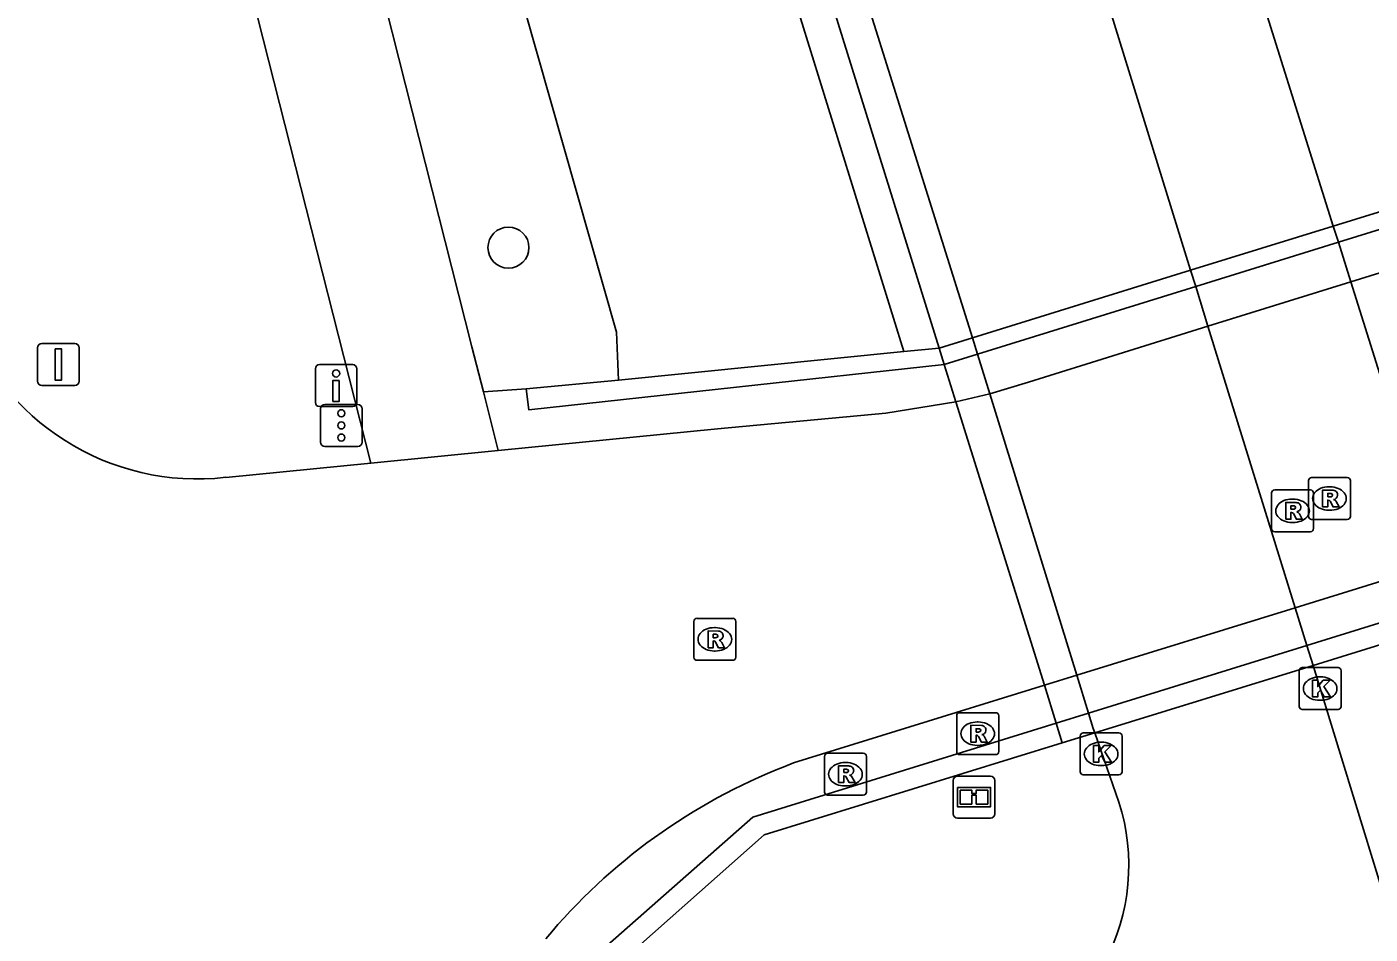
# Model space of a CAD drawing. Extents: x 160806 to 161707, y 383697 to 384148.
# Drawn here: x 161256.35 to 161288.39, y 383868.03 to 383889.68 of the extents above; entities that cross this region are included whole.
import ezdxf

# ---------------------------------------------------------------- set-up
doc = ezdxf.new("R2010")
doc.units = 0
for name, color, linetype in [('IMGEO_Berm_groen', 7, 'Continuous'), ('IMGEO_Boom', 7, 'Continuous'), ('IMGEO_Dek', 7, 'Continuous'), ('IMGEO_Drukknoppaal', 7, 'Continuous'), ('IMGEO_Fietspad_open', 7, 'Continuous'), ('IMGEO_Informatiebord', 7, 'Continuous'), ('IMGEO_Kolk', 7, 'Continuous'), ('IMGEO_Muur', 7, 'Continuous'), ('IMGEO_OVBaan_gesloten', 7, 'Continuous'), ('IMGEO_Portaal', 7, 'Continuous'), ('IMGEO_Rijbaan_lokaal_gesloten', 7, 'Continuous'), ('IMGEO_Rioolput', 7, 'Continuous'), ('IMGEO_Verkeerseiland_open', 7, 'Continuous'), ('IMGEO_Verkeersregelinstallatiepaal', 7, 'Continuous'), ('IMGEO_Voetpad_open', 7, 'Continuous')]:
    doc.layers.add(name, color=color, linetype=linetype)

msp = doc.modelspace()

# ---------------------------------------------------------------- linework, layer by layer
at = {"layer": 'IMGEO_Berm_groen'}
msp.add_lwpolyline([(161262.848, 383908.998), (161270.413, 383882.399), (161270.459, 383881.25)], dxfattribs=at)
at = {"layer": 'IMGEO_Boom'}
msp.add_circle((161267.837, 383884.414), 0.489, dxfattribs=at)
at = {"layer": 'IMGEO_Dek'}
msp.add_lwpolyline([(161302.038, 383887.98), (161301.743, 383888.915), (161301.62, 383889.306), (161295.624, 383887.436), (161294.221, 383887.002), (161287.509, 383884.926), (161284.106, 383883.873), (161278.902, 383882.264), (161278.108, 383882.018), (161278.23, 383881.626), (161278.509, 383880.732), (161280.618, 383873.97), (161280.9, 383873.066), (161281.046, 383872.599), (161281.82, 383872.838), (161287.026, 383874.44), (161290.463, 383875.507), (161297.147, 383877.582), (161298.569, 383878.023), (161304.585, 383879.891), (161304.435, 383880.368), (161304.154, 383881.259)], close=True, dxfattribs=at)
at = {"layer": 'IMGEO_Drukknoppaal'}
for p, q in [((161263.232, 383880.721), (161263.232, 383881.521)), ((161263.232, 383881.521), (161263.232, 383880.721)), ((161263.332, 383881.621), (161264.122, 383881.621)), ((161264.122, 383881.621), (161263.332, 383881.621)), ((161264.222, 383881.521), (161264.222, 383880.721)), ((161264.222, 383880.721), (161264.222, 383881.521)), ((161264.122, 383880.621), (161263.332, 383880.621)), ((161263.332, 383880.621), (161264.122, 383880.621))]:
    msp.add_line(p, q, dxfattribs=at)
msp.add_lwpolyline([(161263.802, 383881.246), (161263.802, 383880.746), (161263.652, 383880.746), (161263.652, 383881.246), (161263.802, 383881.246)], dxfattribs=at)
msp.add_circle((161263.727, 383881.411), 0.085, dxfattribs=at)
for centre, start, end in [((161263.332, 383881.521), 90, 180), ((161263.332, 383881.521), 90, 180), ((161264.122, 383881.521), 0, 90), ((161264.122, 383881.521), 360, 90), ((161263.332, 383880.721), 180, 270), ((161263.332, 383880.721), 180, 270), ((161264.122, 383880.721), 270, 0), ((161264.122, 383880.721), 270, 0)]:
    msp.add_arc(centre, 0.1, start, end, dxfattribs=at)
at = {"layer": 'IMGEO_Fietspad_open'}
for points in [[(161259.85, 383910.169), (161266.966, 383882.049), (161267.24, 383880.969)], [(161257.371, 383907.593), (161264.552, 383879.273)], [(161278.829, 383900.925), (161284.106, 383883.873), (161284.226, 383883.485), (161284.52, 383882.537), (161286.598, 383875.822), (161286.877, 383874.92), (161287.026, 383874.44), (161289.642, 383865.914)], [(161276.303, 383890.556), (161278.902, 383882.264), (161279.023, 383881.872), (161279.315, 383880.927), (161281.392, 383874.209), (161281.672, 383873.306), (161281.784, 383872.942), (161281.82, 383872.838)], [(161267.591, 383879.573), (161267.24, 383880.969)], [(161282.396, 383871.18), (161281.82, 383872.838)]]:
    msp.add_lwpolyline(points, dxfattribs=at)
msp.add_arc((161277.73, 383869.679), 4.902, 285.2482, 17.8316, dxfattribs=at)
at = {"layer": 'IMGEO_Informatiebord'}
for p, q in [((161278.445, 383870.903), (161278.445, 383871.703)), ((161278.445, 383871.703), (161278.445, 383870.903)), ((161278.545, 383871.803), (161279.335, 383871.803)), ((161279.335, 383871.803), (161278.545, 383871.803)), ((161279.435, 383871.703), (161279.435, 383870.903)), ((161279.435, 383870.903), (161279.435, 383871.703)), ((161279.335, 383870.803), (161278.545, 383870.803)), ((161278.545, 383870.803), (161279.335, 383870.803))]:
    msp.add_line(p, q, dxfattribs=at)
for points in [[(161278.546, 383871.535), (161279.334, 383871.535), (161279.334, 383871.071), (161278.546, 383871.071), (161278.546, 383871.535)], [(161278.611, 383871.47), (161278.611, 383871.136), (161278.886, 383871.136), (161278.887, 383871.349), (161278.991, 383871.35), (161278.992, 383871.136), (161279.269, 383871.136), (161279.269, 383871.47), (161278.993, 383871.47), (161278.993, 383871.39), (161278.887, 383871.39), (161278.887, 383871.47), (161278.611, 383871.47)]]:
    msp.add_lwpolyline(points, dxfattribs=at)
for centre, start, end in [((161278.545, 383871.703), 90, 180), ((161278.545, 383871.703), 90, 180), ((161279.335, 383871.703), 0, 90), ((161279.335, 383871.703), 360, 90), ((161278.545, 383870.903), 180, 270), ((161278.545, 383870.903), 180, 270), ((161279.335, 383870.903), 270, 0), ((161279.335, 383870.903), 270, 0)]:
    msp.add_arc(centre, 0.1, start, end, dxfattribs=at)
at = {"layer": 'IMGEO_Kolk'}
for p, q in [((161286.694, 383873.466), (161286.694, 383874.318)), ((161286.769, 383874.392), (161287.621, 383874.392)), ((161287.182, 383874.172), (161287.207, 383874.172)), ((161287.695, 383874.318), (161287.695, 383873.466)), ((161287.205, 383873.612), (161287.18, 383873.612)), ((161287.621, 383873.392), (161286.769, 383873.392)), ((161281.47, 383871.907), (161281.47, 383872.759)), ((161281.545, 383872.833), (161282.397, 383872.833)), ((161281.958, 383872.613), (161281.983, 383872.613)), ((161282.471, 383872.759), (161282.471, 383871.907)), ((161281.981, 383872.053), (161281.956, 383872.053)), ((161282.397, 383871.833), (161281.545, 383871.833))]:
    msp.add_line(p, q, dxfattribs=at)
for points in [[(161286.694, 383873.466), (161286.694, 383874.318)], [(161286.769, 383874.392), (161287.621, 383874.392)], [(161287.695, 383874.318), (161287.695, 383873.466)], [(161287.015, 383874.092), (161287.138, 383874.092), (161287.138, 383873.941), (161287.268, 383874.092), (161287.432, 383874.092), (161287.286, 383873.941), (161287.439, 383873.692), (161287.287, 383873.692), (161287.202, 383873.856), (161287.138, 383873.789), (161287.138, 383873.692), (161287.015, 383873.692), (161287.015, 383874.092)], [(161287.621, 383873.392), (161286.769, 383873.392)], [(161281.47, 383871.907), (161281.47, 383872.759)], [(161281.545, 383872.833), (161282.397, 383872.833)], [(161281.791, 383872.533), (161281.914, 383872.533), (161281.914, 383872.382), (161282.044, 383872.533), (161282.208, 383872.533), (161282.062, 383872.382), (161282.215, 383872.133), (161282.063, 383872.133), (161281.978, 383872.297), (161281.914, 383872.23), (161281.914, 383872.133), (161281.791, 383872.133), (161281.791, 383872.533)], [(161282.471, 383872.759), (161282.471, 383871.907)], [(161282.397, 383871.833), (161281.545, 383871.833)]]:
    msp.add_lwpolyline(points, dxfattribs=at)
for centre, start, end in [((161286.771, 383874.316), 91.552, 178.448), ((161286.771, 383874.316), 91.552, 178.448), ((161287.619, 383874.316), 1.552, 88.448), ((161287.619, 383874.316), 1.552, 88.448), ((161286.771, 383873.468), 181.552, 268.448), ((161286.771, 383873.468), 181.552, 268.448), ((161287.619, 383873.468), 271.552, 358.448), ((161287.619, 383873.468), 271.552, 358.448), ((161281.547, 383872.757), 91.552, 178.448), ((161281.547, 383872.757), 91.552, 178.448), ((161282.395, 383872.757), 1.552, 88.448), ((161282.395, 383872.757), 1.552, 88.448), ((161281.547, 383871.909), 181.552, 268.448), ((161281.547, 383871.909), 181.552, 268.448), ((161282.395, 383871.909), 271.552, 358.448), ((161282.395, 383871.909), 271.552, 358.448)]:
    msp.add_arc(centre, 0.0765, start, end, dxfattribs=at)
for centre, major_axis, ratio, start_param, end_param in [((161287.181, 383873.892), (-0.387, 0.002), 0.722429, 4.712389, 7.853982), ((161287.206, 383873.892), (-0.39, 0.002), 0.717154, 1.570796, 4.712389), ((161281.957, 383872.333), (-0.387, 0.002), 0.722429, 4.712389, 7.853982), ((161281.982, 383872.333), (-0.39, 0.002), 0.717154, 1.570796, 4.712389)]:
    msp.add_ellipse(centre, major_axis=major_axis, ratio=ratio, start_param=start_param, end_param=end_param, dxfattribs=at)
at = {"layer": 'IMGEO_Muur'}
for points in [[(161278.108, 383882.018), (161272.885, 383898.818), (161269.078, 383911.707)], [(161301.743, 383888.915), (161301.62, 383889.306), (161295.624, 383887.436), (161294.221, 383887.002), (161287.509, 383884.926), (161284.106, 383883.873), (161278.902, 383882.264), (161278.108, 383882.018), (161278.23, 383881.626)], [(161301.743, 383888.915), (161295.743, 383887.055), (161294.34, 383886.62), (161287.63, 383884.54), (161284.226, 383883.485), (161279.023, 383881.872), (161278.23, 383881.626)], [(161277.268, 383881.934), (161270.459, 383881.25)], [(161278.108, 383882.018), (161277.268, 383881.934)], [(161278.23, 383881.626), (161278.108, 383882.018)], [(161268.263, 383881.043), (161268.323, 383880.546), (161278.23, 383881.626)], [(161270.459, 383881.25), (161268.263, 383881.043)], [(161280.9, 383873.066), (161281.672, 383873.306), (161286.877, 383874.92), (161290.313, 383875.986), (161296.998, 383878.06), (161298.419, 383878.501), (161304.435, 383880.368)], [(161280.9, 383873.066), (161281.046, 383872.599), (161281.82, 383872.838), (161287.026, 383874.44), (161290.463, 383875.507), (161297.147, 383877.582), (161298.569, 383878.023), (161304.585, 383879.891), (161304.435, 383880.368)], [(161269.666, 383867.298), (161273.669, 383870.823), (161280.9, 383873.066)], [(161281.046, 383872.599), (161280.9, 383873.066)], [(161281.046, 383872.599), (161273.933, 383870.406), (161270.154, 383867.048)]]:
    msp.add_lwpolyline(points, dxfattribs=at)
at = {"layer": 'IMGEO_OVBaan_gesloten'}
for points in [[(161284.611, 383894.163), (161287.509, 383884.926), (161287.63, 383884.54), (161287.926, 383883.595), (161290.031, 383876.885), (161290.313, 383875.986), (161290.463, 383875.507), (161292.74, 383868.225)], [(161278.509, 383880.732), (161279.315, 383880.927), (161280.238, 383881.206), (161284.52, 383882.537), (161287.926, 383883.595), (161294.632, 383885.679), (161296.037, 383886.115), (161302.038, 383887.98)], [(161304.154, 383881.259), (161298.139, 383879.396), (161296.72, 383878.957), (161290.031, 383876.885), (161286.598, 383875.822), (161281.392, 383874.209), (161280.618, 383873.97)], [(161278.509, 383880.732), (161280.618, 383873.97)]]:
    msp.add_lwpolyline(points, dxfattribs=at)
at = {"layer": 'IMGEO_Portaal'}
for p, q in [((161256.607, 383881.224), (161256.607, 383882.024)), ((161256.607, 383882.024), (161256.607, 383881.224)), ((161256.707, 383882.124), (161257.497, 383882.124)), ((161257.497, 383882.124), (161256.707, 383882.124)), ((161257.597, 383882.024), (161257.597, 383881.224)), ((161257.597, 383881.224), (161257.597, 383882.024)), ((161257.497, 383881.124), (161256.707, 383881.124)), ((161256.707, 383881.124), (161257.497, 383881.124))]:
    msp.add_line(p, q, dxfattribs=at)
msp.add_lwpolyline([(161257.027, 383881.999), (161257.177, 383881.999), (161257.177, 383881.249), (161257.027, 383881.249), (161257.027, 383881.999)], dxfattribs=at)
for centre, start, end in [((161256.707, 383882.024), 90, 180), ((161256.707, 383882.024), 90, 180), ((161257.497, 383882.024), 0, 90), ((161257.497, 383882.024), 360, 90), ((161256.707, 383881.224), 180, 270), ((161256.707, 383881.224), 180, 270), ((161257.497, 383881.224), 270, 0), ((161257.497, 383881.224), 270, 0)]:
    msp.add_arc(centre, 0.1, start, end, dxfattribs=at)
at = {"layer": 'IMGEO_Rijbaan_lokaal_gesloten'}
for points in [[(161278.509, 383880.732), (161276.834, 383880.465), (161272.82, 383880.09), (161267.591, 383879.573)], [(161280.618, 383873.97), (161278.509, 383880.732)], [(161264.552, 383879.273), (161267.591, 383879.573)], [(161264.552, 383879.273), (161261.097, 383878.932)], [(161274.637, 383872.117), (161280.618, 383873.97)], [(161268.731, 383867.921), (161268.871, 383868.092)]]:
    msp.add_lwpolyline(points, dxfattribs=at)
for centre, radius, start, end in [((161260.414, 383884.782), 5.889, 198.6123, 276.6563), ((161279.605, 383858.857), 14.16, 110.5402, 139.2943)]:
    msp.add_arc(centre, radius, start, end, dxfattribs=at)
at = {"layer": 'IMGEO_Rioolput'}
for p, q in [((161286.112, 383878.634), (161286.964, 383878.634)), ((161286.915, 383878.002), (161286.915, 383878.854)), ((161286.99, 383878.928), (161287.842, 383878.928)), ((161287.403, 383878.708), (161287.428, 383878.708)), ((161287.916, 383878.854), (161287.916, 383878.002)), ((161286.037, 383877.708), (161286.037, 383878.56)), ((161286.525, 383878.414), (161286.55, 383878.414)), ((161287.038, 383878.56), (161287.038, 383877.708)), ((161287.426, 383878.148), (161287.401, 383878.148)), ((161286.548, 383877.854), (161286.523, 383877.854)), ((161287.842, 383877.928), (161286.99, 383877.928)), ((161286.964, 383877.634), (161286.112, 383877.634)), ((161272.259, 383874.642), (161272.259, 383875.494)), ((161272.334, 383875.568), (161273.186, 383875.568)), ((161273.26, 383875.494), (161273.26, 383874.642)), ((161272.747, 383875.348), (161272.772, 383875.348)), ((161272.77, 383874.788), (161272.745, 383874.788)), ((161273.186, 383874.568), (161272.334, 383874.568)), ((161278.527, 383872.39), (161278.527, 383873.242)), ((161278.602, 383873.316), (161279.454, 383873.316)), ((161279.528, 383873.242), (161279.528, 383872.39)), ((161279.015, 383873.096), (161279.04, 383873.096)), ((161279.038, 383872.536), (161279.013, 383872.536)), ((161275.373, 383871.422), (161275.373, 383872.274)), ((161275.448, 383872.348), (161276.3, 383872.348)), ((161276.374, 383872.274), (161276.374, 383871.422)), ((161279.454, 383872.316), (161278.602, 383872.316)), ((161275.861, 383872.128), (161275.886, 383872.128)), ((161275.884, 383871.568), (161275.859, 383871.568)), ((161276.3, 383871.348), (161275.448, 383871.348))]:
    msp.add_line(p, q, dxfattribs=at)
for points in [[(161286.112, 383878.634), (161286.964, 383878.634)], [(161286.915, 383878.002), (161286.915, 383878.854)], [(161286.99, 383878.928), (161287.842, 383878.928)], [(161287.504, 383878.626), (161287.252, 383878.628), (161287.252, 383878.228)], [(161287.916, 383878.854), (161287.916, 383878.002)], [(161286.037, 383877.708), (161286.037, 383878.56)], [(161286.626, 383878.332), (161286.374, 383878.334), (161286.374, 383877.934)], [(161287.038, 383878.56), (161287.038, 383877.708)], [(161287.252, 383878.228), (161287.376, 383878.228), (161287.376, 383878.39), (161287.387, 383878.39)], [(161287.43, 383878.547), (161287.376, 383878.547), (161287.376, 383878.466)], [(161287.376, 383878.466), (161287.428, 383878.466)], [(161287.434, 383878.361), (161287.505, 383878.228), (161287.645, 383878.228), (161287.58, 383878.354)], [(161286.374, 383877.934), (161286.498, 383877.934), (161286.498, 383878.096), (161286.509, 383878.096)], [(161286.552, 383878.253), (161286.498, 383878.253), (161286.498, 383878.172)], [(161286.498, 383878.172), (161286.55, 383878.172)], [(161286.556, 383878.067), (161286.627, 383877.934), (161286.767, 383877.934), (161286.702, 383878.06)], [(161287.842, 383877.928), (161286.99, 383877.928)], [(161286.964, 383877.634), (161286.112, 383877.634)], [(161272.259, 383874.642), (161272.259, 383875.494)], [(161272.334, 383875.568), (161273.186, 383875.568)], [(161273.26, 383875.494), (161273.26, 383874.642)], [(161272.848, 383875.266), (161272.596, 383875.268), (161272.596, 383874.868)], [(161272.774, 383875.187), (161272.72, 383875.187), (161272.72, 383875.106)], [(161272.72, 383875.106), (161272.772, 383875.106)], [(161272.596, 383874.868), (161272.72, 383874.868), (161272.72, 383875.03), (161272.731, 383875.03)], [(161272.778, 383875.001), (161272.849, 383874.868), (161272.989, 383874.868), (161272.924, 383874.994)], [(161273.186, 383874.568), (161272.334, 383874.568)], [(161278.527, 383872.39), (161278.527, 383873.242)], [(161278.602, 383873.316), (161279.454, 383873.316)], [(161279.528, 383873.242), (161279.528, 383872.39)], [(161279.116, 383873.014), (161278.864, 383873.016), (161278.864, 383872.616)], [(161279.042, 383872.935), (161278.988, 383872.935), (161278.988, 383872.854)], [(161278.988, 383872.854), (161279.04, 383872.854)], [(161278.864, 383872.616), (161278.988, 383872.616), (161278.988, 383872.778), (161278.999, 383872.778)], [(161279.046, 383872.749), (161279.117, 383872.616), (161279.257, 383872.616), (161279.192, 383872.742)], [(161275.373, 383871.422), (161275.373, 383872.274)], [(161275.448, 383872.348), (161276.3, 383872.348)], [(161276.374, 383872.274), (161276.374, 383871.422)], [(161279.454, 383872.316), (161278.602, 383872.316)], [(161275.962, 383872.046), (161275.71, 383872.048), (161275.71, 383871.648)], [(161275.888, 383871.967), (161275.834, 383871.967), (161275.834, 383871.886)], [(161275.834, 383871.886), (161275.886, 383871.886)], [(161275.71, 383871.648), (161275.834, 383871.648), (161275.834, 383871.81), (161275.845, 383871.81)], [(161275.892, 383871.781), (161275.963, 383871.648), (161276.103, 383871.648), (161276.038, 383871.774)], [(161276.3, 383871.348), (161275.448, 383871.348)]]:
    msp.add_lwpolyline(points, dxfattribs=at)
for centre, radius, start, end in [((161286.114, 383878.558), 0.0765, 91.552, 178.448), ((161286.114, 383878.558), 0.0765, 91.552, 178.448), ((161286.992, 383878.852), 0.0765, 91.552, 178.448), ((161286.992, 383878.852), 0.0765, 91.552, 178.448), ((161286.962, 383878.558), 0.0765, 1.552, 88.448), ((161286.962, 383878.558), 0.0765, 1.552, 88.448), ((161287.503, 383878.516), 0.109, 350.3612, 89.416), ((161287.84, 383878.852), 0.0765, 1.552, 88.448), ((161287.84, 383878.852), 0.0765, 1.552, 88.448), ((161286.625, 383878.222), 0.109, 350.3612, 89.416), ((161287.386, 383878.337), 0.0533, 26.0293, 88.6989), ((161287.412, 383878.655), 0.19, 274.7715, 282.9687), ((161287.436, 383878.451), 0.0964, 77.0061, 93.1865), ((161287.45, 383878.508), 0.0378, 276.6634, 79.6772), ((161287.501, 383878.516), 0.112, 277.5842, 350.9817), ((161287.485, 383878.301), 0.108, 29.5134, 73.7905), ((161286.508, 383878.043), 0.0533, 26.0293, 88.6989), ((161286.534, 383878.361), 0.19, 274.7715, 282.9687), ((161286.558, 383878.157), 0.0964, 77.0061, 93.1865), ((161286.572, 383878.214), 0.0378, 276.6634, 79.6772), ((161286.623, 383878.222), 0.112, 277.5842, 350.9817), ((161286.607, 383878.007), 0.108, 29.5134, 73.7905), ((161286.992, 383878.004), 0.0765, 181.552, 268.448), ((161286.992, 383878.004), 0.0765, 181.552, 268.448), ((161287.84, 383878.004), 0.0765, 271.552, 358.448), ((161287.84, 383878.004), 0.0765, 271.552, 358.448), ((161286.114, 383877.71), 0.0765, 181.552, 268.448), ((161286.114, 383877.71), 0.0765, 181.552, 268.448), ((161286.962, 383877.71), 0.0765, 271.552, 358.448), ((161286.962, 383877.71), 0.0765, 271.552, 358.448), ((161272.336, 383875.492), 0.0765, 91.552, 178.448), ((161272.336, 383875.492), 0.0765, 91.552, 178.448), ((161273.184, 383875.492), 0.0765, 1.552, 88.448), ((161273.184, 383875.492), 0.0765, 1.552, 88.448), ((161272.756, 383875.295), 0.19, 274.7715, 282.9687), ((161272.78, 383875.091), 0.0964, 77.0061, 93.1865), ((161272.794, 383875.148), 0.0378, 276.6634, 79.6772), ((161272.847, 383875.156), 0.109, 350.3612, 89.416), ((161272.845, 383875.156), 0.112, 277.5842, 350.9817), ((161272.73, 383874.977), 0.0533, 26.0293, 88.6989), ((161272.829, 383874.941), 0.108, 29.5134, 73.7905), ((161272.336, 383874.644), 0.0765, 181.552, 268.448), ((161272.336, 383874.644), 0.0765, 181.552, 268.448), ((161273.184, 383874.644), 0.0765, 271.552, 358.448), ((161273.184, 383874.644), 0.0765, 271.552, 358.448), ((161278.604, 383873.24), 0.0765, 91.552, 178.448), ((161278.604, 383873.24), 0.0765, 91.552, 178.448), ((161279.452, 383873.24), 0.0765, 1.552, 88.448), ((161279.452, 383873.24), 0.0765, 1.552, 88.448), ((161279.024, 383873.043), 0.19, 274.7715, 282.9687), ((161279.048, 383872.839), 0.0964, 77.0061, 93.1865), ((161279.062, 383872.896), 0.0378, 276.6634, 79.6772), ((161279.115, 383872.904), 0.109, 350.3612, 89.416), ((161279.113, 383872.904), 0.112, 277.5842, 350.9817), ((161278.998, 383872.725), 0.0533, 26.0293, 88.6989), ((161279.097, 383872.689), 0.108, 29.5134, 73.7905), ((161275.45, 383872.272), 0.0765, 91.552, 178.448), ((161275.45, 383872.272), 0.0765, 91.552, 178.448), ((161276.298, 383872.272), 0.0765, 1.552, 88.448), ((161276.298, 383872.272), 0.0765, 1.552, 88.448), ((161278.604, 383872.392), 0.0765, 181.552, 268.448), ((161278.604, 383872.392), 0.0765, 181.552, 268.448), ((161279.452, 383872.392), 0.0765, 271.552, 358.448), ((161279.452, 383872.392), 0.0765, 271.552, 358.448), ((161275.87, 383872.075), 0.19, 274.7715, 282.9687), ((161275.894, 383871.871), 0.0964, 77.0061, 93.1865), ((161275.908, 383871.928), 0.0378, 276.6634, 79.6772), ((161275.961, 383871.936), 0.109, 350.3612, 89.416), ((161275.959, 383871.936), 0.112, 277.5842, 350.9817), ((161275.844, 383871.757), 0.0533, 26.0293, 88.6989), ((161275.943, 383871.721), 0.108, 29.5134, 73.7905), ((161275.45, 383871.424), 0.0765, 181.552, 268.448), ((161275.45, 383871.424), 0.0765, 181.552, 268.448), ((161276.298, 383871.424), 0.0765, 271.552, 358.448), ((161276.298, 383871.424), 0.0765, 271.552, 358.448)]:
    msp.add_arc(centre, radius, start, end, dxfattribs=at)
for centre, major_axis, ratio, start_param, end_param in [((161287.402, 383878.428), (-0.387, 0.002), 0.722429, 4.712389, 7.853982), ((161287.427, 383878.428), (-0.39, 0.002), 0.717154, 1.570796, 4.712389), ((161286.524, 383878.134), (-0.387, 0.002), 0.722429, 4.712389, 7.853982), ((161286.549, 383878.134), (-0.39, 0.002), 0.717154, 1.570796, 4.712389), ((161272.746, 383875.068), (-0.387, 0.002), 0.722429, 4.712389, 7.853982), ((161272.771, 383875.068), (-0.39, 0.002), 0.717154, 1.570796, 4.712389), ((161279.014, 383872.816), (-0.387, 0.002), 0.722429, 4.712389, 7.853982), ((161279.039, 383872.816), (-0.39, 0.002), 0.717154, 1.570796, 4.712389), ((161275.86, 383871.848), (-0.387, 0.002), 0.722429, 4.712389, 7.853982), ((161275.885, 383871.848), (-0.39, 0.002), 0.717154, 1.570796, 4.712389)]:
    msp.add_ellipse(centre, major_axis=major_axis, ratio=ratio, start_param=start_param, end_param=end_param, dxfattribs=at)
at = {"layer": 'IMGEO_Verkeerseiland_open'}
msp.add_lwpolyline([(161277.268, 383881.934), (161274.313, 383891.49)], dxfattribs=at)
at = {"layer": 'IMGEO_Verkeersregelinstallatiepaal'}
for p, q in [((161263.357, 383879.771), (161263.357, 383880.571)), ((161263.357, 383880.571), (161263.357, 383879.771)), ((161263.457, 383880.671), (161264.247, 383880.671)), ((161264.247, 383880.671), (161263.457, 383880.671)), ((161264.347, 383880.571), (161264.347, 383879.771)), ((161264.347, 383879.771), (161264.347, 383880.571)), ((161264.247, 383879.671), (161263.457, 383879.671)), ((161263.457, 383879.671), (161264.247, 383879.671))]:
    msp.add_line(p, q, dxfattribs=at)
for centre in [(161263.852, 383880.461), (161263.852, 383880.171), (161263.852, 383879.881)]:
    msp.add_circle(centre, 0.085, dxfattribs=at)
for centre, start, end in [((161263.457, 383880.571), 90, 180), ((161263.457, 383880.571), 90, 180), ((161264.247, 383880.571), 0, 90), ((161264.247, 383880.571), 360, 90), ((161263.457, 383879.771), 180, 270), ((161263.457, 383879.771), 180, 270), ((161264.247, 383879.771), 270, 0), ((161264.247, 383879.771), 270, 0)]:
    msp.add_arc(centre, 0.1, start, end, dxfattribs=at)
at = {"layer": 'IMGEO_Voetpad_open'}
for points in [[(161278.108, 383882.018), (161272.885, 383898.818), (161269.078, 383911.707)], [(161278.509, 383880.732), (161278.23, 383881.626)], [(161278.23, 383881.626), (161278.509, 383880.732)], [(161267.24, 383880.969), (161268.263, 383881.043)], [(161280.9, 383873.066), (161280.618, 383873.97)], [(161280.618, 383873.97), (161280.9, 383873.066)], [(161281.82, 383872.838), (161281.046, 383872.599)]]:
    msp.add_lwpolyline(points, dxfattribs=at)

doc.saveas('drawing.dxf')
